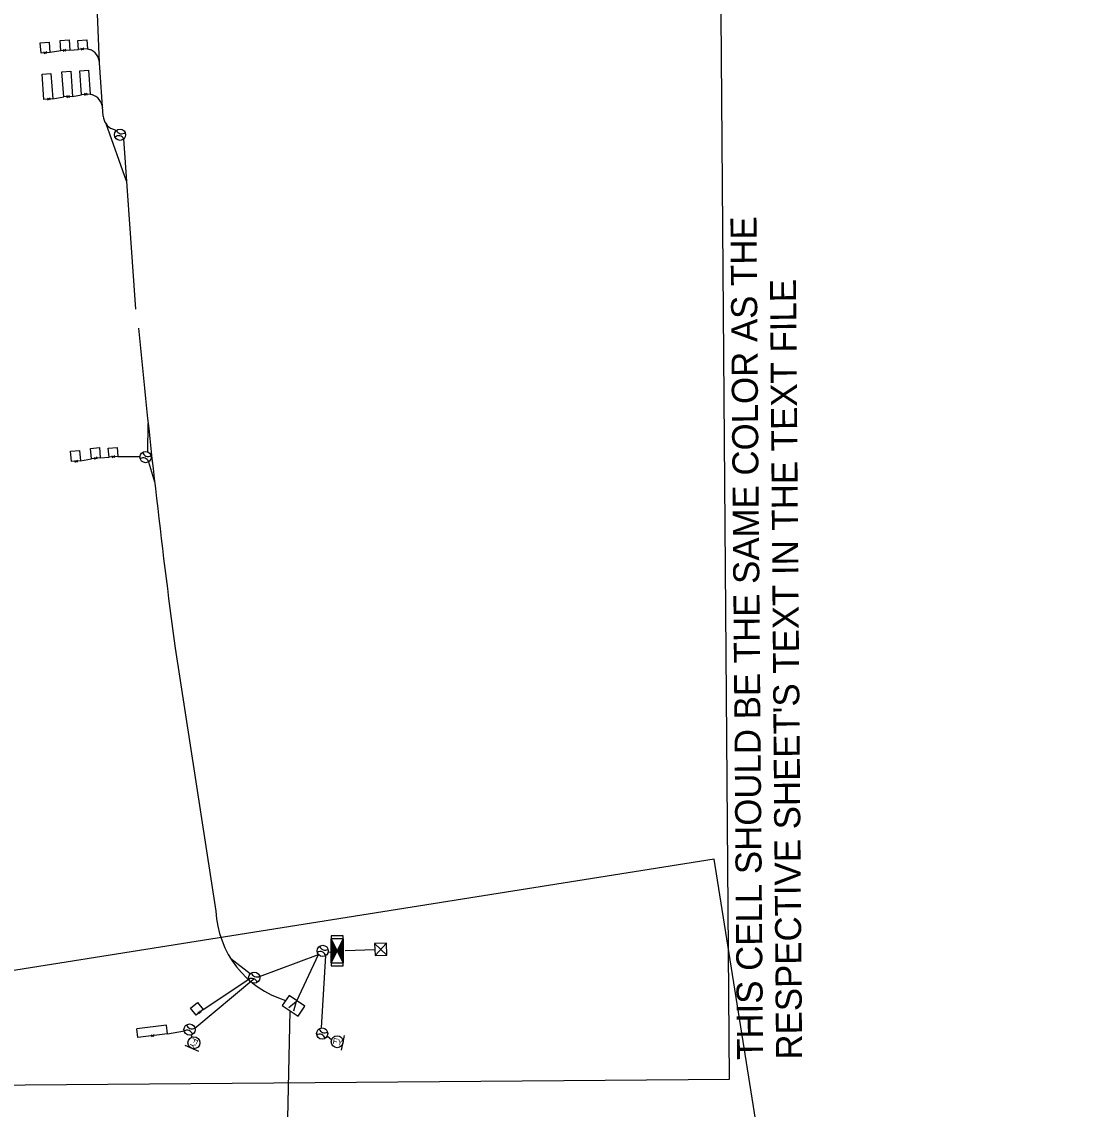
# Model space of a CAD drawing. Extents: x 601462 to 605493, y 331960 to 402715.
# Drawn here: x 604246 to 604959, y 339397 to 340128 of the extents above; entities that cross this region are included whole.
import ezdxf

# ---------------------------------------------------------------- set-up
doc = ezdxf.new("R2010")
doc.units = 0
for name, color, linetype in [('P_FTMS', 7, 'Continuous'), ('P_FTMSConduit', 7, 'Continuous'), ('P_MISC_TXT_2A (Construction)', 7, 'Continuous'), ('P_MISC_TXT_2B (Construction)', 7, 'Continuous')]:
    doc.layers.add(name, color=color, linetype=linetype)

# ---------------------------------------------------------------- blocks, each defined once
blk = doc.blocks.new('FTMS_FCV')
at = {"layer": 'P_FTMS'}
blk.add_line((12.7, 16.3), (0.6, -21.9), dxfattribs=at)
blk.add_lwpolyline([(39.1, 24.4), (-39.1, 24.4), (-39.1, -24.4), (39.1, -24.4)], close=True, dxfattribs=at)
blk.add_lwpolyline([(-12.1, 16.2), (0.6, -21.9)], dxfattribs=at)
blk = doc.blocks.new('FTMS_FCB')
at = {"layer": 'P_FTMS'}
for p, q in [((-48.3, 24.1), (-48, 24.4)), ((-45.5, 22.7), (-47.1, 24.4)), ((-46.9, 23.4), (-46, 24.4)), ((-45.5, 22.8), (-43.9, 24.4)), ((-41.4, 20.7), (-45.1, 24.4)), ((-44.1, 22.1), (-41.8, 24.4)), ((-37.2, 18.6), (-43, 24.4)), ((-42.8, 21.4), (-39.8, 24.4)), ((-41.4, 20.7), (-37.7, 24.4)), ((-33.1, 16.5), (-40.9, 24.4)), ((-40, 20), (-35.6, 24.4)), ((-29, 14.5), (-38.9, 24.4)), ((-38.6, 19.3), (-33.6, 24.4)), ((-37.2, 18.6), (-31.5, 24.4)), ((-24.8, 12.4), (-36.8, 24.4)), ((-35.9, 17.9), (-29.4, 24.4)), ((-20.7, 10.3), (-34.7, 24.4)), ((-34.5, 17.2), (-27.3, 24.4)), ((-33.1, 16.5), (-25.3, 24.4)), ((-16.5, 8.3), (-32.7, 24.4)), ((-31.7, 15.9), (-23.2, 24.4)), ((-12.4, 6.2), (-30.6, 24.4)), ((-30.3, 15.2), (-21.1, 24.4)), ((-29, 14.5), (-19.1, 24.4)), ((-8.3, 4.1), (-28.5, 24.4)), ((-27.6, 13.8), (-17, 24.4)), ((-4.1, 2.1), (-26.4, 24.4)), ((-26.2, 13.1), (-14.9, 24.4)), ((-24.8, 12.4), (-12.9, 24.4)), ((0, 0), (-24.4, 24.4)), ((-24.4, -24.4), (0, 0)), ((-23.5, 11.7), (-10.8, 24.4)), ((1.4, 0.7), (-22.3, 24.4)), ((-22.1, 11), (-8.7, 24.4)), ((-20.7, 10.3), (-6.7, 24.4)), ((2.8, 1.4), (-20.2, 24.4)), ((-19.3, 9.7), (-4.6, 24.4)), ((4.1, 2.1), (-18.2, 24.4)), ((-17.9, 9), (-2.5, 24.4)), ((-16.6, 8.3), (-0.4, 24.4)), ((5.5, 2.8), (-16.1, 24.4)), ((-15.2, 7.6), (1.6, 24.4)), ((6.9, 3.4), (-14, 24.4)), ((-13.8, 6.9), (3.7, 24.4)), ((-12.4, 6.2), (5.8, 24.4)), ((8.3, 4.1), (-12, 24.4)), ((-11, 5.5), (7.8, 24.4)), ((9.7, 4.8), (-9.9, 24.4)), ((-9.7, 4.8), (9.9, 24.4)), ((-8.3, 4.1), (12, 24.4)), ((11, 5.5), (-7.8, 24.4)), ((-6.9, 3.4), (14, 24.4)), ((12.4, 6.2), (-5.8, 24.4)), ((-5.5, 2.8), (16.1, 24.4)), ((-4.1, 2.1), (18.2, 24.4)), ((13.8, 6.9), (-3.7, 24.4)), ((-2.8, 1.4), (20.2, 24.4)), ((15.2, 7.6), (-1.6, 24.4)), ((-1.4, 0.7), (22.3, 24.4)), ((0, 0), (24.4, 24.4)), ((24.4, -24.4), (0, 0)), ((16.6, 8.3), (0.4, 24.4)), ((17.9, 9), (2.5, 24.4)), ((4.1, 2.1), (26.5, 24.4)), ((19.3, 9.7), (4.6, 24.4)), ((20.7, 10.3), (6.7, 24.4)), ((8.3, 4.1), (28.5, 24.4)), ((22.1, 11), (8.7, 24.4)), ((23.4, 11.7), (10.8, 24.4)), ((12.4, 6.2), (30.6, 24.4)), ((24.8, 12.4), (12.9, 24.4)), ((26.2, 13.1), (14.9, 24.4)), ((16.6, 8.3), (32.7, 24.4)), ((27.6, 13.8), (17, 24.4)), ((29, 14.5), (19.1, 24.4)), ((20.7, 10.3), (34.7, 24.4)), ((30.3, 15.2), (21.1, 24.4)), ((31.7, 15.9), (23.2, 24.4)), ((24.8, 12.4), (36.8, 24.4)), ((33.1, 16.6), (25.3, 24.4)), ((34.5, 17.2), (27.3, 24.4)), ((29, 14.5), (38.9, 24.4)), ((35.9, 17.9), (29.4, 24.4)), ((37.2, 18.6), (31.5, 24.4)), ((33.1, 16.6), (40.9, 24.4)), ((38.6, 19.3), (33.5, 24.4)), ((40, 20), (35.6, 24.4)), ((37.2, 18.6), (43, 24.4)), ((41.4, 20.7), (37.7, 24.4)), ((42.8, 21.4), (39.8, 24.4)), ((41.4, 20.7), (45.1, 24.4)), ((44.1, 22.1), (41.8, 24.4)), ((45.5, 22.8), (43.9, 24.4)), ((45.5, 22.8), (47.1, 24.4)), ((46.9, 23.5), (46, 24.4)), ((48.3, 24.1), (48, 24.4)), ((-48, -24.4), (-48.3, -24.1)), ((-47.2, -24.4), (-45.5, -22.8)), ((-45.9, -24.4), (-46.9, -23.5)), ((-43.9, -24.4), (-45.5, -22.8)), ((-45.1, -24.4), (-41.4, -20.7)), ((-41.8, -24.4), (-44.1, -22.1)), ((-43, -24.4), (-37.3, -18.6)), ((-39.7, -24.4), (-42.8, -21.4)), ((-37.7, -24.4), (-41.4, -20.7)), ((-41, -24.4), (-33.1, -16.6)), ((-35.6, -24.4), (-40, -20)), ((-38.9, -24.4), (-29, -14.5)), ((-33.5, -24.4), (-38.6, -19.3)), ((-31.5, -24.4), (-37.2, -18.6)), ((-36.8, -24.4), (-24.8, -12.4)), ((-29.4, -24.4), (-35.9, -17.9)), ((-34.8, -24.4), (-20.7, -10.4)), ((-27.3, -24.4), (-34.5, -17.2)), ((-25.3, -24.4), (-33.1, -16.6)), ((-32.7, -24.4), (-16.6, -8.3)), ((-23.2, -24.4), (-31.7, -15.9)), ((-30.6, -24.4), (-12.4, -6.2)), ((-21.1, -24.4), (-30.3, -15.2)), ((-19, -24.4), (-29, -14.5)), ((-28.5, -24.4), (-8.3, -4.1)), ((-17, -24.4), (-27.6, -13.8)), ((-26.5, -24.4), (-4.1, -2.1)), ((-14.9, -24.4), (-26.2, -13.1)), ((-12.8, -24.4), (-24.8, -12.4)), ((-10.8, -24.4), (-23.4, -11.7)), ((-22.3, -24.4), (1.4, -0.7)), ((-8.7, -24.4), (-22.1, -11)), ((-6.6, -24.4), (-20.7, -10.3)), ((-20.3, -24.4), (2.8, -1.4)), ((-4.6, -24.4), (-19.3, -9.7)), ((-18.2, -24.4), (4.1, -2.1)), ((-2.5, -24.4), (-17.9, -9)), ((-0.4, -24.4), (-16.6, -8.3)), ((-16.1, -24.4), (5.5, -2.8)), ((1.6, -24.4), (-15.2, -7.6)), ((-14.1, -24.4), (6.9, -3.4)), ((3.7, -24.4), (-13.8, -6.9)), ((5.8, -24.4), (-12.4, -6.2)), ((-12, -24.4), (8.3, -4.1)), ((7.8, -24.4), (-11, -5.5)), ((-9.9, -24.4), (9.7, -4.8)), ((9.9, -24.4), (-9.7, -4.8)), ((12, -24.4), (-8.3, -4.1)), ((-7.8, -24.4), (11, -5.5)), ((14.1, -24.4), (-6.9, -3.5)), ((-5.8, -24.4), (12.4, -6.2)), ((16.1, -24.4), (-5.5, -2.8)), ((18.2, -24.4), (-4.1, -2.1)), ((-3.7, -24.4), (13.8, -6.9)), ((20.3, -24.4), (-2.8, -1.4)), ((-1.6, -24.4), (15.2, -7.6)), ((22.3, -24.4), (-1.4, -0.7)), ((0.4, -24.4), (16.6, -8.3)), ((2.5, -24.4), (17.9, -9)), ((26.5, -24.4), (4.1, -2.1)), ((4.6, -24.4), (19.3, -9.7)), ((6.6, -24.4), (20.7, -10.3)), ((28.5, -24.4), (8.3, -4.1)), ((8.7, -24.4), (22.1, -11)), ((10.8, -24.4), (23.4, -11.7)), ((30.6, -24.4), (12.4, -6.2)), ((12.8, -24.4), (24.8, -12.4)), ((14.9, -24.4), (26.2, -13.1)), ((32.7, -24.4), (16.6, -8.3)), ((17, -24.4), (27.6, -13.8)), ((19.1, -24.4), (29, -14.5)), ((34.7, -24.4), (20.7, -10.3)), ((21.1, -24.4), (30.3, -15.2)), ((23.2, -24.4), (31.7, -15.9)), ((36.8, -24.4), (24.8, -12.4)), ((25.3, -24.4), (33.1, -16.6)), ((27.3, -24.4), (34.5, -17.2)), ((38.9, -24.4), (29, -14.5)), ((29.4, -24.4), (35.9, -17.9)), ((31.5, -24.4), (37.2, -18.6)), ((40.9, -24.4), (33.1, -16.6)), ((33.5, -24.4), (38.6, -19.3)), ((35.6, -24.4), (40, -20)), ((43, -24.4), (37.2, -18.6)), ((37.7, -24.4), (41.4, -20.7)), ((39.7, -24.4), (42.8, -21.4)), ((45.1, -24.4), (41.4, -20.7)), ((41.8, -24.4), (44.1, -22.1)), ((43.9, -24.4), (45.5, -22.8)), ((47.2, -24.4), (45.5, -22.8)), ((46, -24.4), (46.9, -23.5)), ((48, -24.4), (48.3, -24.1))]:
    blk.add_line(p, q, dxfattribs=at)
for points in [[(61, 24.4), (-61, 24.4), (-61, -24.4), (61, -24.4)], [(48.8, 24.4), (-48.8, 24.4), (-48.8, -24.4), (48.8, -24.4)], [(48.8, 24.4), (0, 0), (-48.8, 24.4)], [(48.8, -24.4), (-48.8, -24.4), (0, 0)]]:
    blk.add_lwpolyline(points, close=True, dxfattribs=at)
blk = doc.blocks.new('FMB_1')
at = {"layer": 'P_FTMS'}
for p, q in [((24.4, -24.4), (-24.4, 24.4)), ((-24.4, -24.4), (24.4, 24.4))]:
    blk.add_line(p, q, dxfattribs=at)
blk.add_lwpolyline([(24.4, -24.4), (24.4, 24.4), (-24.4, 24.4), (-24.4, -24.4)], close=True, dxfattribs=at)
blk = doc.blocks.new('FFY')
at = {"layer": 'P_FTMS'}
blk.add_line((24.4, -30.5), (24.4, 30.5), dxfattribs=at)
blk.add_circle((0, 0), 24.4, dxfattribs=at)
blk.add_text('FY', height=24.38, dxfattribs=at).set_placement((-18.5, -12.2))
blk = doc.blocks.new('_U227')
at = {"layer": 'P_FTMS'}
for p, q in [((30.4, 9.4), (-30.6, 8.9)), ((-30.4, -9.4), (-30.6, 8.9)), ((30.6, -8.9), (30.4, 9.4)), ((30.6, -8.9), (-30.4, -9.4))]:
    blk.add_line(p, q, dxfattribs=at)

msp = doc.modelspace()

# ---------------------------------------------------------------- linework, layer by layer
at = {"layer": 'P_FTMS'}
for p, q in [((604272.58, 340108.47), (604265.29, 340107.29)), ((604278.57, 340108.88), (604284.47, 340109.38)), ((604290.46, 340109.79), (604291.74, 340109.37)), ((604267.07, 340076.15), (604274.46, 340077.39)), ((604280.45, 340077.8), (604286.35, 340078.94)), ((604292.34, 340079.35), (604293.33, 340079.05)), ((604307.2, 340055.89), (604309.83, 340054.79)), ((604285.67, 339832.91), (604293.05, 339834.26)), ((604299.03, 339834.77), (604304.92, 339835.36)), ((604310.9, 339835.86), (604325.49, 339835.87)), ((604368.18, 339464), (604398.89, 339484.48)), ((604344.21, 339447.63), (604355.62, 339449.69))]:
    msp.add_line(p, q, dxfattribs=at)
for points in [[(604264.7, 340114.22), (604265.19, 340107.24), (604265.19, 340107.23), (604259.2, 340106.82), (604258.72, 340113.8), (604264.7, 340114.22)], [(604278.08, 340115.87), (604278.57, 340108.88), (604278.57, 340108.88), (604272.58, 340108.47), (604272.1, 340115.45), (604278.08, 340115.87)], [(604290.46, 340109.79), (604284.47, 340109.38), (604284.06, 340115.36), (604290.05, 340115.78), (604290.46, 340109.79)], [(604267.07, 340076.15), (604261.08, 340075.74), (604259.91, 340092.7), (604265.89, 340093.12), (604265.89, 340093.12), (604267.07, 340076.15)], [(604280.45, 340077.8), (604274.47, 340077.39), (604273.29, 340094.35), (604279.28, 340094.76), (604279.27, 340094.77), (604280.45, 340077.8)], [(604292.34, 340079.35), (604286.35, 340078.94), (604285.25, 340094.89), (604291.23, 340095.31), (604292.34, 340079.35)], [(604285.07, 339839.88), (604285.67, 339832.91), (604285.67, 339832.9), (604279.69, 339832.39), (604279.1, 339839.37), (604285.07, 339839.88)], [(604298.43, 339841.74), (604299.03, 339834.77), (604299.03, 339834.77), (604293.05, 339834.26), (604292.45, 339841.23), (604298.43, 339841.74)], [(604310.9, 339835.87), (604304.92, 339835.36), (604304.41, 339841.33), (604310.39, 339841.84), (604310.9, 339835.86)], [(604368.18, 339464), (604363.47, 339460.27), (604359.75, 339464.97), (604364.45, 339468.7), (604368.18, 339464)]]:
    msp.add_lwpolyline(points, dxfattribs=at)
for centre in [(604312.34, 340052), (604329.45, 339835.35), (604448.54, 339503.49), (604402.5, 339485.5), (604359.04, 339450.6), (604448.15, 339447.92)]:
    msp.add_circle(centre, 3.75, dxfattribs=at)
for centre, radius, start, end in [((604288.57, 340099.88), 10, 3.14972, 71.5162), ((604290.06, 340068.87), 10.69, 6.25109, 72.17057), ((604311.06, 340065.12), 10, 183.14972, 247.30466), ((604313.21, 340056.42), 3.75, 205.75476, 312.01041), ((604311.47, 340047.59), 3.75, 25.75476, 132.01041), ((604327.84, 339831.15), 3.75, 15.86422, 122.11987), ((604331.07, 339839.55), 3.75, 195.86422, 302.11987), ((604450.15, 339507.69), 3.75, 195.86422, 302.11987), ((604446.92, 339499.29), 3.75, 15.86422, 122.11987), ((604404.11, 339489.7), 3.75, 195.86422, 302.11987), ((604400.89, 339481.3), 3.75, 15.86422, 122.11987), ((604360.65, 339454.81), 3.75, 195.86422, 302.11987), ((604357.43, 339446.4), 3.75, 15.86422, 122.11987), ((604446.54, 339443.72), 3.75, 15.86422, 122.11987), ((604449.77, 339452.12), 3.75, 195.86422, 302.11987)]:
    msp.add_arc(centre, radius, start, end, dxfattribs=at)
at = {"layer": 'P_FTMSConduit'}
for p, q in [((604298.55, 340100.43), (604296.49, 340148.63)), ((604288, 340109.08), (604285.99, 340110.06)), ((604287.89, 340110.21), (604286.1, 340108.86)), ((604263.14, 340106.53), (604261.12, 340107.5)), ((604263.02, 340107.66), (604261.24, 340106.3)), ((604276.04, 340108.19), (604274.02, 340109.17)), ((604275.92, 340109.32), (604274.14, 340107.96)), ((604301.07, 340064.57), (604298.55, 340100.43)), ((604265.57, 340075.49), (604263.55, 340076.46)), ((604265.45, 340076.62), (604263.66, 340075.26)), ((604278.47, 340077.15), (604276.45, 340078.12)), ((604278.35, 340078.28), (604276.56, 340076.92)), ((604290.39, 340078.66), (604288.37, 340079.65)), ((604290.28, 340079.79), (604288.49, 340078.44)), ((604316.68, 340020.78), (604302.89, 340059.35)), ((604322.84, 339934.69), (604314.85, 340049.22)), ((604331.07, 339838.53), (604331.22, 339857.85)), ((604281.76, 339833.11), (604283.79, 339832.16)), ((604281.89, 339831.98), (604283.66, 339833.37)), ((604297.09, 339834.13), (604295.01, 339834.97)), ((604296.9, 339835.25), (604295.2, 339833.77)), ((604308.94, 339835.15), (604306.89, 339836.06)), ((604308.78, 339836.27), (604307.04, 339834.86)), ((604331.45, 339832.17), (604335.54, 339818.74)), ((604349.37, 339706.84), (604376.68, 339530.28)), ((604483.57, 339504.14), (604463.64, 339503.44)), ((604399.78, 339488.17), (604386.82, 339498.1)), ((604406.15, 339486.37), (604445.78, 339500.95)), ((604431.18, 339469.87), (604445.78, 339500.95)), ((604447.81, 339451.66), (604450.53, 339500.32)), ((604452.21, 339502.74), (604454.26, 339502.69)), ((604362.65, 339451.63), (604402.23, 339484.8)), ((604366.91, 339462.34), (604364.7, 339461.99)), ((604366.17, 339463.2), (604365.48, 339461.07)), ((604421.93, 339245.67), (604426.69, 339463.24)), ((604335.33, 339445.98), (604333.29, 339446.89)), ((604335.18, 339447.1), (604333.44, 339445.69)), ((604360.72, 339445.5), (604360.21, 339447.04)), ((604454.48, 339443.79), (604451.73, 339445.92))]:
    msp.add_line(p, q, dxfattribs=at)
for centre, radius, start, end in [((610280.42, 340496.23), 5983.36, 185.507311, 187.581203), ((604442.9, 339533.59), 66.3, 182.85943, 253.09483)]:
    msp.add_arc(centre, radius, start, end, dxfattribs=at)
at = {"layer": 'P_MISC_TXT_2A (Construction)'}
msp.add_lwpolyline([(604958.96, 338009.74), (604711.62, 339565.19), (603748.71, 339412.08), (603996.06, 337856.62)], close=True, dxfattribs=at)
at = {"layer": 'P_MISC_TXT_2B (Construction)'}
msp.add_lwpolyline([(604721.96, 339417.17), (604709.57, 340992.12), (603734.6, 340984.46), (603746.99, 339409.51)], close=True, dxfattribs=at)

# ---------------------------------------------------------------- block references
at = {"layer": 'P_FTMS'}
for name, p, xscale, yscale, rotation in [('FTMS_FCB', (604458.16, 339503.53), 0.16404166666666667, 0.16404166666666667, 90), ('FMB_1', (604487.56, 339504.48), 0.1640416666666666, 0.1640416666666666, 2.0261637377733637), ('FTMS_FCV', (604428.93, 339466.56), 0.16404166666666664, 0.1640416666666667, 145.88129352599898), ('_U227', (604333.92, 339449.41), 0.32808333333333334, 0.3280833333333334, 6.432952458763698), ('FFY', (604361.96, 339441.7), 0.16404166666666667, 0.1640416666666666, -113.67424300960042), ('FFY', (604458.24, 339442.42), 0.16404166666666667, 0.16404166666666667, -10.610601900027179)]:
    msp.add_blockref(name, p, dxfattribs=dict(at, xscale=xscale, yscale=yscale, rotation=rotation))

# ---------------------------------------------------------------- texts
at = {"layer": 'P_MISC_TXT_2B (Construction)'}
for s, p in [('THIS CELL SHOULD BE THE SAME COLOR AS THE', (604744.48, 339430.31)), ("RESPECTIVE SHEET'S TEXT IN THE TEXT FILE", (604770.72, 339430.51))]:
    msp.add_text(s, height=17.5, rotation=90.4505, dxfattribs=at).set_placement(p)

doc.saveas('drawing.dxf')
